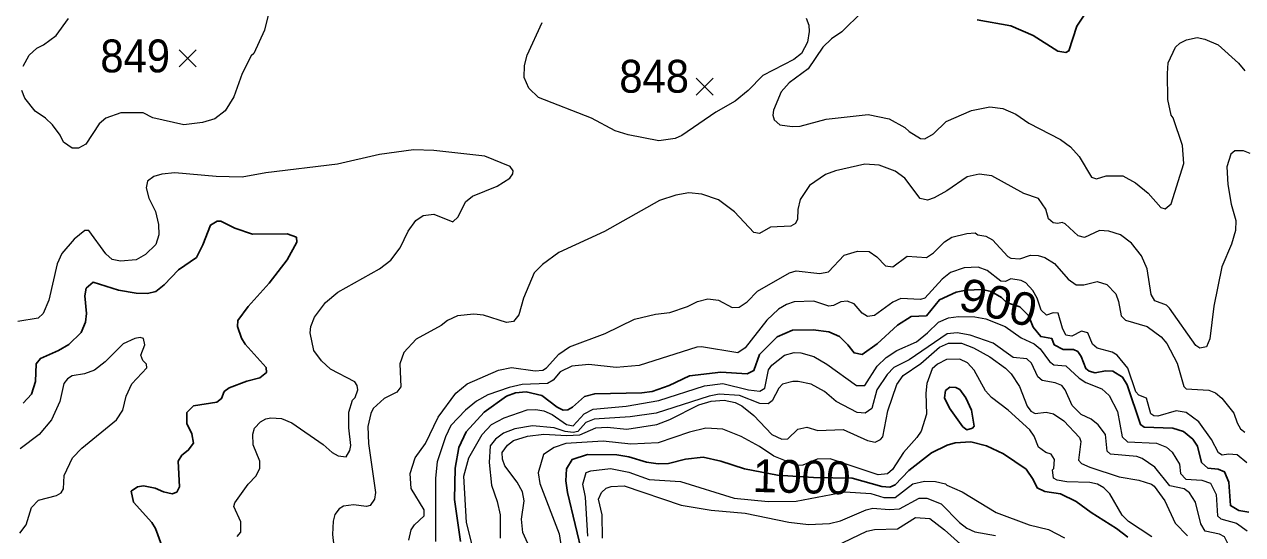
# Model space of a CAD drawing. Extents: x 265 to 291.4, y 7731.5 to 7759.6.
# Drawn here: x 274.292 to 277.255, y 7752.691 to 7753.933 of the extents above; entities that cross this region are included whole.
import ezdxf
from ezdxf.enums import TextEntityAlignment as Align

# ---------------------------------------------------------------- set-up
doc = ezdxf.new("R2010")
doc.units = 0
doc.header["$LTSCALE"] = 0.032
for name, color, linetype, lineweight in [('1', 7, 'Continuous', 25), ('2', 7, 'Continuous', 13), ('21', 7, 'Continuous', 25), ('61', 7, 'Continuous', 13)]:
    doc.layers.add(name, color=color, linetype=linetype, lineweight=lineweight)

msp = doc.modelspace()

# ---------------------------------------------------------------- linework, layer by layer
at = {"layer": '1'}
for points in [[(276.8717, 7753.9576), (276.8518, 7753.929), (276.8327, 7753.8686), (276.8248, 7753.8646), (276.8057, 7753.8677), (276.746, 7753.9059), (276.6911, 7753.9298), (276.6092, 7753.9441)], [(274.2888, 7753.011), (274.3094, 7753.0333), (274.319, 7753.0643), (274.3206, 7753.1073), (274.3309, 7753.12), (274.3747, 7753.1391), (274.4001, 7753.1542), (274.4303, 7753.1836), (274.4407, 7753.2083), (274.4431, 7753.2298), (274.4391, 7753.2727), (274.4423, 7753.291), (274.459, 7753.3061), (274.5211, 7753.2862), (274.564, 7753.2791), (274.5911, 7753.2783), (274.6117, 7753.2831), (274.6316, 7753.299), (274.6666, 7753.3356), (274.7104, 7753.3658), (274.7263, 7753.3968), (274.7445, 7753.4445), (274.7613, 7753.4541), (274.77, 7753.4541), (274.8042, 7753.4374), (274.8472, 7753.4223), (274.9315, 7753.4231), (274.9538, 7753.4151), (274.9546, 7753.4032), (274.9315, 7753.3602), (274.8877, 7753.303), (274.836, 7753.2465), (274.8114, 7753.2123)], [(275.3531, 7752.6745), (275.338, 7752.7764), (275.3396, 7752.8527), (275.3491, 7752.9036), (275.3666, 7752.9418), (275.4104, 7752.9895), (275.4645, 7753.0285), (275.4868, 7753.0365), (275.5122, 7753.0388), (275.5504, 7753.0301), (275.5878, 7753.0015), (275.6029, 7752.9943), (275.614, 7752.9951), (275.6252, 7753.0015), (275.6546, 7753.0277), (275.6793, 7753.0341), (275.7938, 7753.0365), (275.8193, 7753.0396), (275.8606, 7753.0539), (275.91, 7753.0778), (275.9863, 7753.0866), (276.05, 7753.0826), (276.0659, 7753.0906), (276.0802, 7753.1296), (276.1232, 7753.1725), (276.1605, 7753.1892), (276.2107, 7753.19), (276.2488, 7753.1852), (276.2743, 7753.1733), (276.295, 7753.1534), (276.3101, 7753.1335), (276.33, 7753.1295), (276.3666, 7753.1558), (276.4159, 7753.2011), (276.4493, 7753.2218), (276.4859, 7753.2234), (276.5177, 7753.2624), (276.5583, 7753.2815), (276.5825, 7753.2862), (276.6216, 7753.2875), (276.6434, 7753.2829), (276.6686, 7753.2683), (276.6805, 7753.2564), (276.7136, 7753.2458), (276.7348, 7753.2246), (276.746, 7753.1963), (276.7643, 7753.1733), (276.7913, 7753.1685), (276.7969, 7753.1534), (276.8184, 7753.1415), (276.8439, 7753.1422), (276.8542, 7753.1367), (276.8629, 7753.1248), (276.8741, 7753.0953), (276.882, 7753.089), (276.8964, 7753.085), (276.9218, 7753.0897), (276.9393, 7753.089), (276.9632, 7753.0747), (276.9743, 7753.0556), (277.0069, 7752.9593), (277.0157, 7752.9529), (277.0857, 7752.9505), (277.1112, 7752.9426), (277.1342, 7752.9235), (277.1453, 7752.9068), (277.1549, 7752.867), (277.1708, 7752.8527), (277.1955, 7752.8503), (277.2114, 7752.8439), (277.2217, 7752.8193), (277.2257, 7752.762), (277.2464, 7752.7501), (277.2702, 7752.7461)], [(274.8114, 7753.2123), (274.8106, 7753.198), (274.8201, 7753.1693), (274.8289, 7753.155), (274.8798, 7753.0977), (274.8806, 7753.0858), (274.8647, 7753.073)], [(274.8647, 7753.073), (274.8329, 7753.0651), (274.7899, 7753.0484), (274.778, 7753.0396), (274.7716, 7753.0222), (274.7605, 7753.0134), (274.7032, 7753.0046), (274.6873, 7752.9887), (274.6873, 7752.9617), (274.6992, 7752.937), (274.7032, 7752.914), (274.6905, 7752.8965), (274.6746, 7752.8845), (274.6658, 7752.8702), (274.669, 7752.8074), (274.6626, 7752.7946), (274.6515, 7752.7906), (274.63, 7752.7954), (274.6101, 7752.8042), (274.5815, 7752.8097), (274.5672, 7752.8073), (274.5521, 7752.797), (274.5576, 7752.77), (274.6022, 7752.7207), (274.6109, 7752.7064), (274.6348, 7752.6419)], [(276.9759, 7752.6849), (276.9488, 7752.7063), (276.8868, 7752.7453), (276.8502, 7752.7723), (276.812, 7752.7906), (276.7739, 7752.7962), (276.7555, 7752.805), (276.746, 7752.8257), (276.7285, 7752.8503), (276.6736, 7752.8877), (276.6323, 7752.9076), (276.5941, 7752.9171), (276.5559, 7752.9147), (276.5368, 7752.9092), (276.4986, 7752.8901), (276.4437, 7752.8471), (276.4103, 7752.8121), (276.3968, 7752.8065), (276.3777, 7752.8081), (276.3053, 7752.8289), (276.2114, 7752.8302), (276.1237, 7752.8362), (276.0436, 7752.8511), (275.9863, 7752.8702), (275.9434, 7752.8797), (275.9004, 7752.875), (275.8591, 7752.8646), (275.8336, 7752.8638), (275.805, 7752.8678), (275.762, 7752.8805), (275.7334, 7752.8853), (275.6618, 7752.8861), (275.6244, 7752.8742), (275.6108, 7752.8511), (275.6092, 7752.8225), (275.6132, 7752.7939), (275.6506, 7752.6379)]]:
    msp.add_lwpolyline(points, dxfattribs=at)
msp.add_lwpolyline([(276.5303, 7753.0245), (276.5328, 7753.042), (276.5432, 7753.05), (276.5575, 7753.0492), (276.567, 7753.0444), (276.5821, 7753.0245), (276.5956, 7752.9943), (276.602, 7752.9553), (276.598, 7752.9506), (276.5845, 7752.9466), (276.575, 7752.9537), (276.5423, 7752.9991)], close=True, dxfattribs=at)
at = {"layer": '2'}
for points in [[(276.33, 7753.964), (276.2807, 7753.9147), (276.2552, 7753.898), (276.2345, 7753.8773), (276.1987, 7753.8248), (276.1526, 7753.7906), (276.1327, 7753.7691), (276.1144, 7753.7246), (276.1128, 7753.7118), (276.116, 7753.7007), (276.1295, 7753.6888), (276.1598, 7753.6848), (276.1788, 7753.6856), (276.2425, 7753.7023), (276.3443, 7753.7134), (276.3952, 7753.7031), (276.4334, 7753.6824), (276.4445, 7753.6721), (276.4716, 7753.6554), (276.4819, 7753.6546), (276.5034, 7753.6665), (276.5344, 7753.6967), (276.5957, 7753.7238)], [(274.8854, 7753.9584), (274.8758, 7753.9187), (274.8504, 7753.8622), (274.844, 7753.8566), (274.8217, 7753.8137), (274.8011, 7753.7564), (274.7804, 7753.723), (274.7549, 7753.7036), (274.7254, 7753.6942), (274.6797, 7753.6888), (274.6043, 7753.7055), (274.5811, 7753.7175), (274.5267, 7753.7181), (274.4902, 7753.7049), (274.4736, 7753.6909), (274.4412, 7753.6418), (274.424, 7753.6315), (274.4081, 7753.6315), (274.3874, 7753.6466), (274.3794, 7753.6633), (274.3604, 7753.6888), (274.3437, 7753.7047), (274.3182, 7753.7222), (274.2927, 7753.7532), (274.2856, 7753.7723)], [(274.2888, 7753.8312), (274.3039, 7753.8582), (274.3222, 7753.8749), (274.3381, 7753.8829), (274.3691, 7753.9059), (274.3993, 7753.9473)], [(276.1932, 7753.9481), (276.2003, 7753.9314), (276.2011, 7753.9155), (276.1971, 7753.89), (276.182, 7753.8622), (276.1637, 7753.8479), (276.0882, 7753.8089), (276.0523, 7753.7723), (276.0205, 7753.746), (275.9736, 7753.7198), (275.8909, 7753.6625), (275.875, 7753.6554), (275.8352, 7753.6498), (275.7604, 7753.6641), (275.7294, 7753.6744), (275.6713, 7753.7047), (275.5425, 7753.7548), (275.5194, 7753.7779), (275.5074, 7753.8041), (275.5082, 7753.8328), (275.5146, 7753.8582), (275.5512, 7753.9378)], [(276.8367, 7753.6347), (276.8574, 7753.6116), (276.8876, 7753.5615), (276.8996, 7753.5575), (276.9234, 7753.5647), (276.964, 7753.5647), (276.995, 7753.5472), (277.0252, 7753.5225), (277.0562, 7753.4875), (277.0666, 7753.4843), (277.0817, 7753.4963), (277.1119, 7753.5941), (277.1088, 7753.6387), (277.0865, 7753.7055), (277.0817, 7753.7118), (277.0737, 7753.75), (277.0722, 7753.8137), (277.0745, 7753.8391), (277.092, 7753.8773), (277.1024, 7753.8876), (277.1191, 7753.8956), (277.1446, 7753.9012), (277.1637, 7753.8972), (277.1955, 7753.8829), (277.2456, 7753.8383), (277.2607, 7753.82)], [(276.5957, 7753.7238), (276.6402, 7753.7325), (276.672, 7753.7285), (276.7039, 7753.7142), (276.7349, 7753.6927), (276.812, 7753.653), (276.8367, 7753.6347)], [(274.9172, 7752.9736), (274.9427, 7752.9633), (275.019, 7752.9108), (275.0405, 7752.8909), (275.0556, 7752.8829), (275.0747, 7752.8806), (275.0834, 7752.8957), (275.0858, 7752.9084), (275.0811, 7752.9514), (275.0811, 7752.9895), (275.0898, 7753.0182), (275.0962, 7753.0253), (275.1033, 7753.0436), (275.1017, 7753.054), (275.0954, 7753.0635), (275.0365, 7753.0937), (275.015, 7753.1144), (274.9959, 7753.1391), (274.9872, 7753.1828), (274.9888, 7753.198), (274.9975, 7753.2202), (275.0246, 7753.256), (275.0548, 7753.2815), (275.1558, 7753.338), (275.1837, 7753.3594), (275.206, 7753.3889), (275.2258, 7753.4302), (275.2441, 7753.4557), (275.2616, 7753.4676), (275.2879, 7753.4716), (275.334, 7753.4525), (275.3468, 7753.4644), (275.365, 7753.501), (275.3818, 7753.5153), (275.4422, 7753.5392), (275.4725, 7753.5591), (275.4801, 7753.5691), (275.4808, 7753.5764), (275.4735, 7753.5876), (275.412, 7753.6124), (275.2879, 7753.6259), (275.2386, 7753.6275), (275.1558, 7753.6164), (275.054, 7753.5925), (274.879, 7753.5718), (274.8217, 7753.5615), (274.7581, 7753.5631), (274.6579, 7753.5718), (274.6261, 7753.5686), (274.607, 7753.5631), (274.5918, 7753.5519), (274.5879, 7753.5352), (274.595, 7753.5098), (274.6109, 7753.478), (274.6181, 7753.4462), (274.6189, 7753.4207), (274.6117, 7753.3976), (274.5863, 7753.373), (274.564, 7753.3602), (274.5258, 7753.357), (274.5059, 7753.361), (274.49, 7753.3746), (274.4487, 7753.4318), (274.4391, 7753.4318), (274.4129, 7753.4104), (274.3834, 7753.3754), (274.3715, 7753.3507), (274.3516, 7753.2616), (274.3373, 7753.2298), (274.3254, 7753.2178), (274.276, 7753.2099)], [(277.2734, 7753.6188), (277.2575, 7753.6251), (277.236, 7753.6251), (277.2265, 7753.6172), (277.2169, 7753.5862), (277.2193, 7753.5432), (277.2273, 7753.4955)], [(277.2273, 7753.4955), (277.2384, 7753.4557), (277.2376, 7753.4318), (277.2281, 7753.3984), (277.205, 7753.3427), (277.1851, 7753.2473), (277.1756, 7753.1677), (277.1676, 7753.1486), (277.1509, 7753.1454), (277.1414, 7753.1518), (277.0777, 7753.2425), (277.0698, 7753.2497), (277.0419, 7753.26), (277.0324, 7753.2759), (277.0228, 7753.338), (277.0093, 7753.3698), (276.9847, 7753.4008), (276.9584, 7753.4207), (276.9298, 7753.4302), (276.9075, 7753.4318), (276.8709, 7753.4143), (276.855, 7753.4183), (276.8232, 7753.4477), (276.816, 7753.4509), (276.8057, 7753.4485), (276.7945, 7753.4501), (276.7834, 7753.4597), (276.7762, 7753.4835), (276.7587, 7753.509), (276.723, 7753.5217), (276.645, 7753.5647), (276.614, 7753.5686), (276.5853, 7753.5623), (276.536, 7753.5281), (276.505, 7753.5106), (276.4891, 7753.505), (276.4708, 7753.509), (276.4334, 7753.5591), (276.4103, 7753.5758), (276.3713, 7753.5901), (276.3363, 7753.5925), (276.2648, 7753.5766), (276.2409, 7753.5678), (276.2019, 7753.5408), (276.1788, 7753.5066), (276.1733, 7753.4827), (276.1725, 7753.4589), (276.1677, 7753.4485), (276.1566, 7753.4422), (276.1072, 7753.4398), (276.0802, 7753.4239), (276.0667, 7753.4263), (276.0189, 7753.4772), (275.98, 7753.5058), (275.9402, 7753.5201), (275.9084, 7753.5233), (275.8766, 7753.5177), (275.8368, 7753.5042), (275.7031, 7753.4294), (275.5918, 7753.3777), (275.552, 7753.3491), (275.5321, 7753.3284), (275.5059, 7753.2664), (275.4947, 7753.2266), (275.482, 7753.2099), (275.4645, 7753.2075), (275.4088, 7753.225), (275.3849, 7753.2282), (275.3452, 7753.2234), (275.3213, 7753.2123), (275.3054, 7753.2003), (275.2449, 7753.1669), (275.2147, 7753.1343), (275.2052, 7753.1073), (275.2075, 7753.0508), (275.198, 7753.0381), (275.167, 7753.0229), (275.1407, 7752.9983), (275.1344, 7752.9864), (275.1272, 7752.9545), (275.1288, 7752.9132), (275.1463, 7752.7939), (275.1439, 7752.7779), (275.1328, 7752.762), (275.124, 7752.7596), (275.0922, 7752.7636), (275.0683, 7752.7604), (275.058, 7752.7541), (275.0469, 7752.7405), (275.0429, 7752.7239), (275.0413, 7752.692), (275.0445, 7752.6634)], [(275.2274, 7752.6777), (275.233, 7752.7032), (275.241, 7752.7151), (275.2648, 7752.7374), (275.2648, 7752.7517), (275.233, 7752.8034), (275.2306, 7752.84), (275.2425, 7752.8782), (275.268, 7752.9132), (275.2982, 7752.9768), (275.3412, 7753.0357), (275.369, 7753.0579), (275.4454, 7753.0914), (275.4772, 7753.0977), (275.5345, 7753.0898), (275.5528, 7753.0914), (275.5623, 7753.0969), (275.5918, 7753.1303), (275.618, 7753.1486), (275.7047, 7753.1805), (275.7763, 7753.2155), (275.8272, 7753.2282), (275.8622, 7753.2322), (275.9052, 7753.2465), (275.9291, 7753.2584), (275.9545, 7753.2648), (275.98, 7753.2616), (276.0134, 7753.2441), (276.0307, 7753.2447), (276.05, 7753.2576), (276.0754, 7753.2839), (276.1534, 7753.3284), (276.1693, 7753.3332), (276.2266, 7753.3268), (276.248, 7753.3308), (276.2862, 7753.3714), (276.3188, 7753.3809), (276.3467, 7753.3801), (276.3658, 7753.3674), (276.3865, 7753.3451), (276.4047, 7753.3427), (276.439, 7753.369), (276.4859, 7753.3658), (276.5034, 7753.3769), (276.5304, 7753.404), (276.5479, 7753.4151), (276.5845, 7753.4239), (276.6044, 7753.4255), (276.6108, 7753.4207), (276.6307, 7753.4175), (276.6466, 7753.4088), (276.684, 7753.3682), (276.6911, 7753.3642), (276.7134, 7753.3626), (276.7389, 7753.3714), (276.758, 7753.3706), (276.7739, 7753.3658), (276.7977, 7753.3515), (276.8311, 7753.3133), (276.8502, 7753.299), (276.8693, 7753.299), (276.9011, 7753.3077), (276.925, 7753.2998), (276.9465, 7753.2775), (276.9536, 7753.2584), (276.96, 7753.2234)], [(277.2655, 7752.8662), (277.2416, 7752.8853), (277.2209, 7752.8869), (277.2058, 7752.8845), (277.1963, 7752.8901), (277.1795, 7752.9227), (277.1485, 7752.9657), (277.1175, 7752.9887), (277.0936, 7752.9927), (277.0491, 7752.98), (277.0396, 7752.9808), (277.0316, 7752.9856), (277.0212, 7753.0237), (277.003, 7753.0309), (276.9958, 7753.0389), (276.9759, 7753.0961), (276.9497, 7753.128), (276.9377, 7753.1351), (276.9011, 7753.1447), (276.89, 7753.155), (276.8789, 7753.1821), (276.863, 7753.1868), (276.8399, 7753.1741), (276.8256, 7753.1765), (276.8168, 7753.194), (276.8065, 7753.2306), (276.7945, 7753.2314), (276.7778, 7753.2258), (276.7651, 7753.2377), (276.7556, 7753.2664), (276.7452, 7753.2855), (276.7277, 7753.3038), (276.7166, 7753.3101), (276.6911, 7753.3141), (276.6784, 7753.3077), (276.6673, 7753.3085), (276.6339, 7753.334), (276.6116, 7753.3419), (276.5782, 7753.3403), (276.5448, 7753.3292), (276.5241, 7753.3133), (276.4819, 7753.2671), (276.4716, 7753.2632), (276.4239, 7753.2656)], [(276.2934, 7753.2592), (276.2783, 7753.2576), (276.26, 7753.2489), (276.2488, 7753.2473), (276.2123, 7753.2592), (276.1645, 7753.2576), (276.1454, 7753.2512), (276.1263, 7753.2401), (276.0977, 7753.2131), (276.0452, 7753.1455), (276.0277, 7753.1335), (275.9386, 7753.1486), (275.9275, 7753.1478), (275.7875, 7753.1025), (275.7318, 7753.0977), (275.665, 7753.1057), (275.6236, 7753.1009), (275.595, 7753.0874), (275.5782, 7753.0675), (275.5647, 7753.0587), (275.5024, 7753.0569), (275.4713, 7753.0496), (275.4196, 7753.0317), (275.3918, 7753.0158), (275.3653, 7752.9939), (275.3296, 7752.9568), (275.3163, 7752.9297), (275.2958, 7752.8686), (275.2919, 7752.8289), (275.2919, 7752.6745)], [(276.4239, 7753.2656), (276.4048, 7753.2568), (276.3602, 7753.2242), (276.3427, 7753.2218), (276.33, 7753.2306), (276.3101, 7753.2528), (276.2934, 7753.2592)], [(276.1804, 7753.1335), (276.2123, 7753.1248), (276.2441, 7753.1065), (276.3157, 7753.054), (276.3363, 7753.054), (276.3666, 7753.1009), (276.3881, 7753.1224), (276.4143, 7753.1391), (276.462, 7753.1606), (276.4891, 7753.182), (276.5153, 7753.2083), (276.54, 7753.2186), (276.5639, 7753.2218), (276.6036, 7753.221), (276.6307, 7753.2162), (276.6776, 7753.1979), (276.7166, 7753.1701), (276.7484, 7753.1558), (276.7627, 7753.1431), (276.7858, 7753.1128), (276.7961, 7753.1049), (276.8248, 7753.1017), (276.8574, 7753.0723), (276.8741, 7753.0619), (276.9131, 7753.046), (276.9306, 7753.0301), (276.9512, 7752.9911), (276.9624, 7752.9291), (276.9751, 7752.9171), (277.0459, 7752.914), (277.0698, 7752.9044), (277.0841, 7752.8917), (277.1016, 7752.863), (277.104, 7752.84), (277.1167, 7752.8265), (277.1557, 7752.8241), (277.1772, 7752.8169), (277.1907, 7752.7891), (277.1939, 7752.7374), (277.2026, 7752.7294), (277.24, 7752.7191), (277.2663, 7752.7008)], [(276.96, 7753.2234), (276.9703, 7753.2131), (277.0228, 7753.198), (277.0571, 7753.1725), (277.0706, 7753.1566), (277.096, 7753.1089), (277.1119, 7753.0516)], [(274.2808, 7752.6952), (274.2967, 7752.7151), (274.3094, 7752.7573), (274.3262, 7752.7748), (274.3699, 7752.7867), (274.3818, 7752.793), (274.3874, 7752.8026), (274.389, 7752.8352), (274.4089, 7752.8782), (274.4319, 7752.902), (274.5163, 7752.9704), (274.5314, 7752.9943), (274.5393, 7753.0285), (274.5537, 7753.058), (274.5902, 7753.0969), (274.5887, 7753.1065), (274.5799, 7753.1152), (274.5751, 7753.128), (274.5847, 7753.1534), (274.5815, 7753.1685), (274.5736, 7753.1709), (274.5608, 7753.1685), (274.5322, 7753.1558), (274.4884, 7753.112), (274.4622, 7753.0914), (274.4383, 7753.0826), (274.4081, 7753.0778), (274.397, 7753.0707), (274.3882, 7753.0595), (274.3786, 7753.015), (274.358, 7752.9705), (274.3277, 7752.9347), (274.2816, 7752.8997)], [(276.8152, 7753.054), (276.7993, 7753.0611), (276.7675, 7753.0667), (276.7572, 7753.0754), (276.742, 7753.1089), (276.7301, 7753.1192), (276.6975, 7753.1224), (276.6482, 7753.1574), (276.5925, 7753.1765), (276.5607, 7753.182), (276.5368, 7753.1797), (276.4445, 7753.1168), (276.4071, 7753.0977), (276.3904, 7753.081), (276.3658, 7753.0436), (276.353, 7752.9983), (276.3371, 7752.9871), (276.3173, 7752.9887), (276.2663, 7753.015), (276.2385, 7753.0397), (276.2059, 7753.0571), (276.1741, 7753.0643), (276.1613, 7753.0643), (276.1359, 7753.0571), (276.1271, 7753.0476), (276.1112, 7753.0166), (276.1009, 7753.0094), (276.081, 7753.0102), (276.0317, 7753.0301), (275.9816, 7753.0333), (275.9577, 7753.0285), (275.8288, 7752.9871), (275.7652, 7752.9776), (275.6777, 7752.972), (275.6578, 7752.9641), (275.6379, 7752.9426), (275.6268, 7752.9402), (275.6077, 7752.9426), (275.5806, 7752.9514), (275.5281, 7752.9561), (275.4852, 7752.949), (275.4573, 7752.9386), (275.4382, 7752.9235), (275.4247, 7752.9076), (275.4223, 7752.867), (275.4279, 7752.8114), (275.4422, 7752.7716), (275.4494, 7752.7398), (275.4494, 7752.6825)], [(275.9943, 7753.0182), (276.0213, 7753.0126), (276.0372, 7753.0046), (276.0659, 7752.9816), (276.1104, 7752.9346), (276.1343, 7752.9235), (276.1486, 7752.9243), (276.1733, 7752.9482), (276.1955, 7752.9529), (276.2218, 7752.945), (276.2838, 7752.9474), (276.3427, 7752.9203), (276.3618, 7752.9163), (276.3745, 7752.9227), (276.3801, 7752.9291), (276.392, 7752.9927), (276.4143, 7753.0564), (276.4294, 7753.0786), (276.4724, 7753.1081), (276.5177, 7753.1478), (276.54, 7753.1574), (276.5718, 7753.1574), (276.6004, 7753.1462), (276.6402, 7753.124), (276.6784, 7753.0961), (276.6919, 7753.0826), (276.7126, 7753.0516), (276.7309, 7753.0039), (276.7404, 7752.9919), (276.7508, 7752.9863), (276.777, 7752.9895), (276.7953, 7752.9855), (276.82, 7752.9681), (276.8582, 7752.9275), (276.8614, 7752.918), (276.8558, 7752.8726), (276.863, 7752.8646), (276.8836, 7752.8551), (276.9552, 7752.832), (277.003, 7752.8241), (277.0332, 7752.8145), (277.0403, 7752.809), (277.0658, 7752.7732), (277.0912, 7752.7191), (277.1215, 7752.688)], [(276.081, 7753.0404), (276.0929, 7753.0476), (276.1017, 7753.0922), (276.1104, 7753.1041), (276.1407, 7753.1279), (276.1645, 7753.1343), (276.1804, 7753.1335)], [(277.034, 7752.6857), (276.9775, 7752.723), (276.9624, 7752.739), (276.9322, 7752.7907), (276.9178, 7752.805), (276.9019, 7752.8137), (276.8836, 7752.8185), (276.828, 7752.8201), (276.8041, 7752.8241), (276.7953, 7752.8288), (276.7929, 7752.8487), (276.7961, 7752.8519), (276.7977, 7752.8742), (276.7898, 7752.8869), (276.7762, 7752.8909), (276.7587, 7752.9044), (276.7484, 7752.9307), (276.7373, 7752.9466), (276.6847, 7752.9943), (276.6442, 7753.0253), (276.6299, 7753.0412), (276.602, 7753.0914), (276.5861, 7753.1096), (276.567, 7753.1184), (276.5352, 7753.1176), (276.5129, 7753.1065), (276.5002, 7753.0945), (276.4867, 7753.0595), (276.4843, 7753.0357), (276.4859, 7752.9848), (276.4732, 7752.9434), (276.4628, 7752.9275), (276.4302, 7752.8909), (276.4032, 7752.8495), (276.3912, 7752.8392), (276.369, 7752.8368), (276.252, 7752.8758), (276.2202, 7752.875), (276.1858, 7752.8604), (276.1719, 7752.8598), (276.1152, 7752.8821), (276.0802, 7752.906), (276.0357, 7752.9299), (275.9911, 7752.9482), (275.9497, 7752.9506), (275.91, 7752.941), (275.8336, 7752.9148), (275.7668, 7752.9116), (275.7, 7752.9187), (275.6093, 7752.9132), (275.5806, 7752.9036), (275.5544, 7752.8861), (275.5421, 7752.8418), (275.5456, 7752.8161), (275.5926, 7752.6936), (275.6124, 7752.5663)], [(275.3825, 7752.6602), (275.3674, 7752.7207), (275.3611, 7752.8336), (275.373, 7752.8782), (275.4056, 7752.9347), (275.4285, 7752.9593), (275.4589, 7752.9758), (275.5152, 7752.995), (275.5358, 7752.9957), (275.5556, 7752.9924), (275.5755, 7752.9838), (275.6109, 7752.9593), (275.6268, 7752.9561), (275.6538, 7752.9856), (275.6753, 7752.9967), (275.7556, 7753.0039), (275.8352, 7753.0174), (275.9466, 7753.0532), (275.9911, 7753.0595), (276.0532, 7753.0436), (276.081, 7753.0404)], [(276.9218, 7752.9346), (276.9035, 7752.9585), (276.8868, 7752.972), (276.8622, 7752.984), (276.8407, 7753.0055), (276.8232, 7753.0436), (276.8152, 7753.054)], [(277.1119, 7753.0516), (277.1183, 7753.046), (277.1732, 7753.0428), (277.1891, 7753.0365), (277.205, 7753.0237), (277.2336, 7752.9871), (277.2416, 7752.9633), (277.2504, 7752.949), (277.2607, 7752.941)], [(275.7095, 7752.9529), (275.7572, 7752.9482), (275.8304, 7752.9593), (275.8622, 7752.9712), (275.9322, 7753.007), (275.9625, 7753.0158), (275.9943, 7753.0182)], [(274.8488, 7752.91), (274.848, 7752.9355), (274.852, 7752.9506), (274.8663, 7752.9657), (274.879, 7752.9728), (274.8917, 7752.9752), (274.9172, 7752.9736)], [(275.5162, 7752.6698), (275.5043, 7752.6968), (275.5011, 7752.7286), (275.5074, 7752.7732), (275.5035, 7752.7954), (275.4907, 7752.8193), (275.4605, 7752.8591), (275.4549, 7752.875), (275.4541, 7752.8909), (275.4669, 7752.9092), (275.482, 7752.9203), (275.5154, 7752.9307), (275.5552, 7752.9354), (275.6109, 7752.9323), (275.6427, 7752.9339), (275.6817, 7752.9514), (275.7095, 7752.9529)], [(277.2631, 7752.5337), (277.2289, 7752.5488), (277.2201, 7752.5592), (277.2177, 7752.5807), (277.2225, 7752.6363), (277.2201, 7752.6682), (277.2114, 7752.6857), (277.1986, 7752.6928), (277.1644, 7752.7), (277.1533, 7752.7175), (277.1406, 7752.77), (277.1263, 7752.7931), (277.1127, 7752.8026), (277.0785, 7752.8097), (277.0419, 7752.8551), (277.0109, 7752.8766), (276.9982, 7752.8813), (276.9338, 7752.8869), (276.9258, 7752.8941), (276.9218, 7752.9346)], [(274.8098, 7752.6865), (274.8186, 7752.6976), (274.8186, 7752.7223), (274.8017, 7752.7597), (274.8036, 7752.7684), (274.8361, 7752.8141), (274.8559, 7752.8344), (274.8647, 7752.8527), (274.8647, 7752.8702), (274.8488, 7752.91)], [(275.6626, 7752.6873), (275.657, 7752.7827), (275.6506, 7752.8145), (275.6586, 7752.8424), (275.6697, 7752.8463), (275.7175, 7752.8519), (275.762, 7752.8432), (275.8121, 7752.8257), (275.8877, 7752.8209), (276.0182, 7752.7803), (276.1009, 7752.7716), (276.1693, 7752.7724), (276.2883, 7752.7953), (276.3507, 7752.7915), (276.3825, 7752.7819), (276.4103, 7752.7819), (276.4533, 7752.8153), (276.4811, 7752.8217), (276.5082, 7752.8209), (276.5328, 7752.8153), (276.536, 7752.8113), (276.5734, 7752.7954), (276.6561, 7752.7453), (276.7357, 7752.7151), (276.7834, 7752.704), (276.8216, 7752.6833)], [(275.6984, 7752.6825), (275.6976, 7752.7398), (275.6888, 7752.7779), (275.696, 7752.7939), (275.7071, 7752.8042), (275.7191, 7752.8082), (275.7509, 7752.8097), (275.8893, 7752.7628), (275.9625, 7752.7509), (276.0452, 7752.7437), (276.1518, 7752.7215), (276.1995, 7752.7159), (276.2504, 7752.7183), (276.2775, 7752.7246), (276.3395, 7752.7517), (276.3554, 7752.7557), (276.3952, 7752.7525), (276.4207, 7752.7541), (276.4684, 7752.7803), (276.4875, 7752.7803), (276.5217, 7752.766), (276.5662, 7752.7207), (276.5845, 7752.7071), (276.6036, 7752.6984), (276.6545, 7752.6888)], [(276.2648, 7752.6634), (276.3411, 7752.7), (276.3602, 7752.704), (276.4159, 7752.7055), (276.4596, 7752.7326), (276.4946, 7752.7302), (276.5304, 7752.7032), (276.5925, 7752.6467)]]:
    msp.add_lwpolyline(points, dxfattribs=at)
at = {"layer": '21'}
for p, q in [((274.6686, 7753.8712), (274.7098, 7753.83)), ((274.7098, 7753.8712), (274.6686, 7753.83)), ((275.9263, 7753.8021), (275.9675, 7753.7609)), ((275.9675, 7753.8021), (275.9263, 7753.7609))]:
    msp.add_line(p, q, dxfattribs=at)

# ---------------------------------------------------------------- texts
at = {"layer": '61', "width": 0.95}
for s, p in [('849', (274.5615, 7753.8163)), ('848', (275.8238, 7753.7668))]:
    msp.add_text(s, height=0.08, dxfattribs=at).set_placement(p, align=Align.CENTER)
at = {"layer": '61', "width": 1.05}
msp.add_text('900', height=0.08, rotation=346.102, dxfattribs=at).set_placement((276.6514, 7753.2176), align=Align.CENTER)
at = {"layer": '61'}
msp.add_text('1000', height=0.08, rotation=358.461, dxfattribs=at).set_placement((276.1816, 7752.7922), align=Align.CENTER)

doc.saveas('drawing.dxf')
